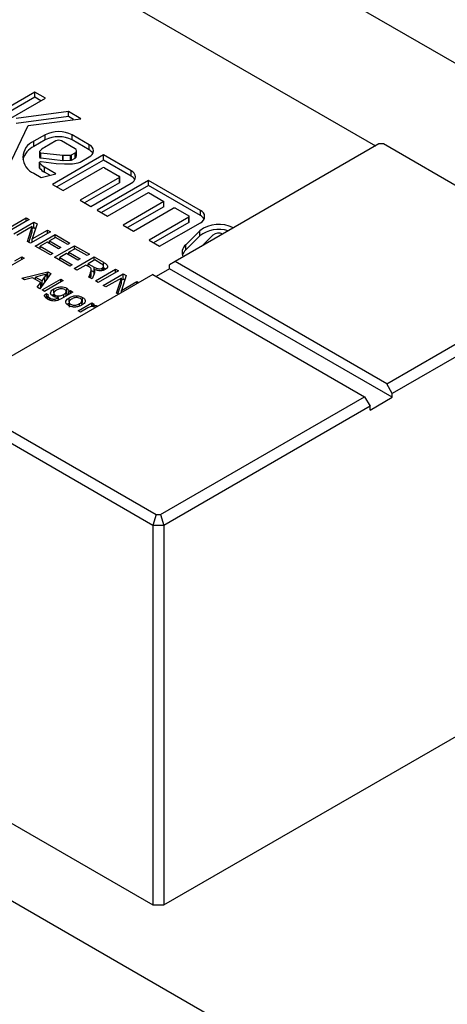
# Model space of a CAD drawing. Header units: inches. Extents: x 1880 to 2363, y -453 to -54.
# Tile 280 of 656: x 2070.3 to 2071.66, y -426.16 to -423.04. Entities that reach past the tile are written whole.
import ezdxf

# ---------------------------------------------------------------- set-up
doc = ezdxf.new("R2010")
doc.units = ezdxf.units.IN
doc.header["$LTSCALE"] = 0.5
doc.header["$MEASUREMENT"] = 0
for name, color, linetype in [('DIE-M-S', 8, 'Continuous'), ('DIE-M-S3', 8, 'Continuous'), ('DSS-M-S', 53, 'Continuous')]:
    doc.layers.add(name, color=color, linetype=linetype)

msp = doc.modelspace()

# ---------------------------------------------------------------- linework, layer by layer
at = {"layer": 'DIE-M-S', "linetype": 'Continuous', "lineweight": 25}
msp.add_line((2067.86449, -420.9733), (2072.63336, -423.72631), dxfattribs=at)
at = {"layer": 'DIE-M-S3', "linetype": 'Continuous', "lineweight": 25}
for p, q in [((2067.86449, -420.9733), (2072.63336, -423.72631)), ((2068.84737, -421.94897), (2071.42813, -423.43882))]:
    msp.add_line(p, q, dxfattribs=at)
at = {"layer": 'DSS-M-S', "linetype": 'Continuous', "lineweight": 25}
for p, q in [((2064.23349, -422.34697), (2073.07233, -427.44952)), ((2070.34683, -423.26821), (2070.1213, -423.3984)), ((2070.38047, -423.28763), (2070.34683, -423.26821)), ((2070.34683, -423.28454), (2070.34683, -423.26821)), ((2070.34683, -423.28454), (2070.13545, -423.40657)), ((2070.15494, -423.41782), (2070.38047, -423.28763)), ((2070.36632, -423.2958), (2070.34683, -423.28454)), ((2070.45334, -423.3297), (2070.28772, -423.35168)), ((2070.49302, -423.35261), (2070.45334, -423.3297)), ((2070.45334, -423.34603), (2070.45334, -423.3297)), ((2070.27253, -423.48571), (2070.32597, -423.37479)), ((2070.45334, -423.34603), (2070.28772, -423.36802)), ((2070.32597, -423.37479), (2070.49302, -423.35261)), ((2070.47002, -423.35566), (2070.45334, -423.34603)), ((2070.37961, -423.40391), (2070.34429, -423.4243)), ((2070.37961, -423.42024), (2070.37961, -423.40391)), ((2070.51932, -423.43512), (2070.46526, -423.40391)), ((2070.46526, -423.42024), (2070.46526, -423.40391)), ((2070.37961, -423.42024), (2070.34429, -423.44063)), ((2070.34429, -423.44063), (2070.34429, -423.4243)), ((2070.41325, -423.42333), (2070.37793, -423.44372)), ((2070.4746, -423.44814), (2070.43162, -423.42333)), ((2070.51932, -423.45145), (2070.46526, -423.42024)), ((2070.51932, -423.45145), (2070.51932, -423.43512)), ((2071.43866, -423.43274), (2070.79191, -423.8061)), ((2071.45331, -423.43274), (2071.43866, -423.43274)), ((2072.11041, -423.81208), (2071.45331, -423.43274)), ((2070.36187, -423.45747), (2070.36178, -423.45811)), ((2070.36178, -423.45804), (2070.36178, -423.47437)), ((2070.36178, -423.45811), (2070.36193, -423.45875)), ((2070.36221, -423.45686), (2070.36187, -423.45747)), ((2070.36193, -423.45875), (2070.36233, -423.45935)), ((2070.36233, -423.45935), (2070.36295, -423.45989)), ((2070.36295, -423.45989), (2070.36376, -423.46033)), ((2070.36376, -423.46033), (2070.36472, -423.46066)), ((2070.36472, -423.46066), (2070.36578, -423.46085)), ((2070.36578, -423.46085), (2070.43572, -423.4688)), ((2070.36578, -423.47718), (2070.36578, -423.46085)), ((2070.56493, -423.46765), (2070.40309, -423.56108)), ((2070.43572, -423.48513), (2070.43572, -423.4688)), ((2070.43686, -423.46885), (2070.46014, -423.46838)), ((2070.43686, -423.48518), (2070.43686, -423.46885)), ((2070.46014, -423.48471), (2070.46014, -423.46838)), ((2070.46348, -423.46754), (2070.4746, -423.46112)), ((2070.46348, -423.48387), (2070.46348, -423.46754)), ((2070.4746, -423.47745), (2070.4746, -423.46112)), ((2070.47926, -423.47096), (2070.47926, -423.45463)), ((2070.65258, -423.51825), (2070.56493, -423.46765)), ((2070.56493, -423.48398), (2070.56493, -423.46765)), ((2070.36162, -423.49182), (2070.36162, -423.50815)), ((2070.36164, -423.49156), (2070.36191, -423.49085)), ((2070.36169, -423.49229), (2070.36164, -423.49156)), ((2070.36205, -423.49298), (2070.36169, -423.49229)), ((2070.36191, -423.49085), (2070.36248, -423.49021)), ((2070.36205, -423.50931), (2070.36205, -423.49298)), ((2070.36248, -423.49021), (2070.36332, -423.48966)), ((2070.36332, -423.48966), (2070.36436, -423.48926)), ((2070.36436, -423.48926), (2070.36555, -423.48902)), ((2070.36555, -423.48902), (2070.3668, -423.48895)), ((2070.36578, -423.47718), (2070.43572, -423.48513)), ((2070.3668, -423.48895), (2070.41456, -423.49438)), ((2070.41456, -423.49438), (2070.44122, -423.49624)), ((2070.56493, -423.48398), (2070.41724, -423.56924)), ((2070.43686, -423.48518), (2070.46014, -423.48471)), ((2070.44122, -423.49624), (2070.46612, -423.49573)), ((2070.46348, -423.48387), (2070.4746, -423.47745)), ((2070.46612, -423.49573), (2070.48414, -423.4928)), ((2070.49106, -423.49046), (2070.51932, -423.47414)), ((2070.65258, -423.53458), (2070.56493, -423.48398)), ((2070.34429, -423.52576), (2070.36737, -423.53908)), ((2070.36169, -423.50862), (2070.36162, -423.50815)), ((2070.36205, -423.50931), (2070.36169, -423.50862)), ((2070.36737, -423.53908), (2070.41404, -423.52718)), ((2070.41404, -423.52718), (2070.37793, -423.50634)), ((2070.37793, -423.52267), (2070.37793, -423.50634)), ((2070.39442, -423.53219), (2070.37793, -423.52267)), ((2070.43673, -423.58049), (2070.56142, -423.50851)), ((2070.56844, -423.50851), (2070.61543, -423.53564)), ((2070.65258, -423.53458), (2070.65258, -423.51825)), ((2070.40309, -423.56108), (2070.43673, -423.58049)), ((2070.61543, -423.53969), (2070.49074, -423.61168)), ((2070.61543, -423.55602), (2070.50489, -423.61984)), ((2070.52438, -423.6311), (2070.65258, -423.55709)), ((2070.7074, -423.54852), (2070.54437, -423.64263)), ((2070.61543, -423.55602), (2070.61543, -423.53969)), ((2070.61689, -423.554), (2070.61689, -423.53767)), ((2070.8724, -423.64377), (2070.7074, -423.54852)), ((2070.7074, -423.56485), (2070.7074, -423.54852)), ((2070.7074, -423.56485), (2070.55851, -423.6508)), ((2070.57801, -423.66205), (2070.7074, -423.58735)), ((2070.8724, -423.6601), (2070.7074, -423.56485)), ((2070.7074, -423.58735), (2070.75626, -423.61556)), ((2070.49074, -423.61168), (2070.52438, -423.6311)), ((2070.75626, -423.61556), (2070.62687, -423.69026)), ((2070.75626, -423.63189), (2070.75626, -423.61556)), ((2070.54437, -423.64263), (2070.57801, -423.66205)), ((2070.75626, -423.63189), (2070.64101, -423.69842)), ((2070.6605, -423.70968), (2070.78639, -423.63701)), ((2070.79341, -423.63701), (2070.83525, -423.66116)), ((2070.8724, -423.6601), (2070.8724, -423.64377)), ((2070.25623, -423.70389), (2070.31987, -423.66715)), ((2070.32884, -423.67233), (2070.2652, -423.70907)), ((2070.2807, -423.71802), (2070.34434, -423.68128)), ((2070.31987, -423.66715), (2070.32884, -423.67233)), ((2070.31987, -423.67751), (2070.31987, -423.66715)), ((2070.35389, -423.68679), (2070.33893, -423.73434)), ((2070.34434, -423.68128), (2070.35389, -423.68679)), ((2070.34434, -423.69761), (2070.34434, -423.68128)), ((2070.83525, -423.66521), (2070.70937, -423.73788)), ((2070.83525, -423.68154), (2070.72351, -423.74605)), ((2070.743, -423.7573), (2070.8724, -423.68261)), ((2070.83525, -423.68154), (2070.83525, -423.66521)), ((2070.8367, -423.67952), (2070.8367, -423.66319)), ((2070.33835, -423.6951), (2070.28968, -423.7232)), ((2070.32337, -423.74265), (2070.33835, -423.6951)), ((2070.32773, -423.74516), (2070.33835, -423.71143)), ((2070.39656, -423.71143), (2070.33292, -423.74816)), ((2070.33835, -423.71143), (2070.33835, -423.6951)), ((2070.33835, -423.70107), (2070.34434, -423.69761)), ((2070.33893, -423.73434), (2070.38759, -423.70624)), ((2070.34434, -423.69761), (2070.34954, -423.70061)), ((2070.38759, -423.70624), (2070.39656, -423.71143)), ((2070.38759, -423.71661), (2070.38759, -423.70624)), ((2070.62687, -423.69026), (2070.6605, -423.70968)), ((2070.87013, -423.70827), (2070.82563, -423.75277)), ((2070.87013, -423.7246), (2070.87013, -423.70827)), ((2070.33292, -423.74816), (2070.32337, -423.74265)), ((2070.33893, -423.7447), (2070.33893, -423.73434)), ((2070.34761, -423.75664), (2070.41125, -423.7199)), ((2070.38595, -423.74487), (2070.36393, -423.75758)), ((2070.42185, -423.76559), (2070.38595, -423.74487)), ((2070.39112, -423.74785), (2070.3933, -423.7466)), ((2070.41288, -423.72932), (2070.3933, -423.74063)), ((2070.3933, -423.74063), (2070.4292, -423.76135)), ((2070.3933, -423.74911), (2070.3933, -423.74063)), ((2070.41125, -423.7199), (2070.45857, -423.74722)), ((2070.41125, -423.73027), (2070.41125, -423.7199)), ((2070.45123, -423.75146), (2070.41288, -423.72932)), ((2070.45857, -423.74722), (2070.45123, -423.75146)), ((2070.70937, -423.73788), (2070.743, -423.7573)), ((2070.87013, -423.7246), (2070.82563, -423.7691)), ((2070.91133, -423.722), (2070.87545, -423.75788)), ((2070.39656, -423.7849), (2070.34761, -423.75664)), ((2070.36175, -423.76481), (2070.36393, -423.76355)), ((2070.36393, -423.75758), (2070.4039, -423.78066)), ((2070.36393, -423.76606), (2070.36393, -423.75758)), ((2070.4039, -423.78066), (2070.39656, -423.7849)), ((2070.40962, -423.79244), (2070.47325, -423.7557)), ((2070.4292, -423.76135), (2070.42185, -423.76559)), ((2070.44796, -423.78066), (2070.42593, -423.79338)), ((2070.48386, -423.80139), (2070.44796, -423.78066)), ((2070.47489, -423.76512), (2070.45531, -423.77642)), ((2070.45531, -423.77642), (2070.4912, -423.79715)), ((2070.45531, -423.7849), (2070.45531, -423.77642)), ((2070.47325, -423.7557), (2070.52058, -423.78302)), ((2070.47325, -423.76606), (2070.47325, -423.7557)), ((2070.51323, -423.78726), (2070.47489, -423.76512)), ((2070.82563, -423.7691), (2070.82563, -423.75277)), ((2070.31286, -423.79504), (2070.25394, -423.82905)), ((2070.28354, -423.80324), (2070.30531, -423.79067)), ((2070.30531, -423.79067), (2070.31286, -423.79504)), ((2070.30531, -423.7994), (2070.30531, -423.79067)), ((2070.45857, -423.8207), (2070.40962, -423.79244)), ((2070.42376, -423.8006), (2070.42593, -423.79935)), ((2070.42593, -423.79338), (2070.46591, -423.81646)), ((2070.42593, -423.80186), (2070.42593, -423.79338)), ((2070.45313, -423.78365), (2070.45531, -423.78239)), ((2070.47162, -423.82823), (2070.53526, -423.7915)), ((2070.4912, -423.79715), (2070.48386, -423.80139)), ((2070.52058, -423.78302), (2070.51323, -423.78726)), ((2070.53689, -423.80092), (2070.5165, -423.81269)), ((2070.5165, -423.81269), (2070.53493, -423.82333)), ((2070.5165, -423.82117), (2070.5165, -423.81269)), ((2070.53526, -423.7915), (2070.56441, -423.80832)), ((2070.53526, -423.80186), (2070.53526, -423.7915)), ((2070.55741, -423.81276), (2070.53689, -423.80092)), ((2070.56441, -423.81896), (2070.56441, -423.80832)), ((2070.79191, -423.8061), (2070.77423, -423.81631)), ((2071.46366, -424.1939), (2070.79191, -423.8061)), ((2070.30552, -423.85883), (2070.38869, -423.83881)), ((2070.39795, -423.84415), (2070.36327, -423.89217)), ((2070.38869, -423.83881), (2070.39795, -423.84415)), ((2070.38869, -423.85514), (2070.38869, -423.83881)), ((2070.46591, -423.81646), (2070.45857, -423.8207)), ((2070.4806, -423.83342), (2070.47162, -423.82823)), ((2070.50915, -423.81693), (2070.4806, -423.83342)), ((2070.5191, -423.82267), (2070.50915, -423.81693)), ((2070.51432, -423.81991), (2070.5165, -423.81866)), ((2070.51836, -423.85521), (2070.52322, -423.8425)), ((2070.52322, -423.85802), (2070.52322, -423.8425)), ((2070.52622, -423.8474), (2070.52622, -423.83107)), ((2070.52622, -423.83464), (2070.53493, -423.83966)), ((2070.53493, -423.83966), (2070.53493, -423.82333)), ((2070.53496, -423.84549), (2070.53496, -423.83088)), ((2070.53934, -423.86733), (2070.60298, -423.83059)), ((2070.61196, -423.83577), (2070.54832, -423.87251)), ((2070.56115, -423.83486), (2070.56115, -423.82648)), ((2070.56441, -423.82465), (2070.57225, -423.82988)), ((2070.56508, -423.83344), (2070.56508, -423.82115)), ((2070.60298, -423.83059), (2070.61196, -423.83577)), ((2070.60298, -423.84095), (2070.60298, -423.83059)), ((2070.77423, -423.82856), (2070.73181, -423.85305)), ((2070.77423, -423.82856), (2070.77423, -423.81631)), ((2071.48134, -424.23676), (2070.77423, -423.82856)), ((2071.46366, -424.1939), (2072.11041, -423.82054)), ((2070.7212, -423.84692), (2070.07445, -424.22029)), ((2070.31437, -423.86394), (2070.30552, -423.85883)), ((2070.33948, -423.8575), (2070.31437, -423.86394)), ((2070.36558, -423.87257), (2070.33948, -423.8575)), ((2070.37169, -423.84922), (2070.34888, -423.85508)), ((2070.34888, -423.86293), (2070.34888, -423.85508)), ((2070.34888, -423.85508), (2070.36978, -423.86714)), ((2070.35441, -423.88706), (2070.36558, -423.87257)), ((2070.36558, -423.8889), (2070.36558, -423.87257)), ((2070.36978, -423.86714), (2070.3792, -423.85488)), ((2070.36978, -423.88315), (2070.36978, -423.86714)), ((2070.37028, -423.89621), (2070.4292, -423.8622)), ((2070.43676, -423.86656), (2070.37783, -423.90058)), ((2070.3792, -423.8701), (2070.3792, -423.85488)), ((2070.38652, -423.85997), (2070.38652, -423.84541)), ((2070.38652, -423.85566), (2070.38869, -423.85514)), ((2070.38869, -423.85514), (2070.38962, -423.85568)), ((2070.4292, -423.8622), (2070.43676, -423.86656)), ((2070.4292, -423.87092), (2070.4292, -423.8622)), ((2070.52888, -423.86129), (2070.51836, -423.85521)), ((2070.53526, -423.84469), (2070.52888, -423.86129)), ((2070.54832, -423.87251), (2070.53934, -423.86733)), ((2070.56382, -423.88146), (2070.62746, -423.84472)), ((2070.62147, -423.85854), (2070.57279, -423.88664)), ((2070.60649, -423.90609), (2070.62147, -423.85854)), ((2070.61084, -423.9086), (2070.62147, -423.87487)), ((2070.62147, -423.87487), (2070.62147, -423.85854)), ((2070.62147, -423.86451), (2070.62746, -423.86105)), ((2070.63701, -423.85023), (2070.62204, -423.89777)), ((2070.62204, -423.89777), (2070.6707, -423.86968)), ((2070.62746, -423.84472), (2070.63701, -423.85023)), ((2070.62746, -423.86105), (2070.62746, -423.84472)), ((2070.62746, -423.86105), (2070.63266, -423.86405)), ((2070.6707, -423.86968), (2070.67624, -423.87288)), ((2070.6707, -423.87608), (2070.6707, -423.86968)), ((2070.7212, -423.84692), (2071.39295, -424.23472)), ((2072.13541, -423.84693), (2071.48134, -424.22452)), ((2070.36327, -423.89217), (2070.35441, -423.88706)), ((2070.36312, -423.89209), (2070.36558, -423.8889)), ((2070.36558, -423.88105), (2070.36961, -423.88338)), ((2070.37783, -423.90058), (2070.37028, -423.89621)), ((2070.4072, -423.90593), (2070.4072, -423.91711)), ((2070.40752, -423.90557), (2070.40752, -423.89271)), ((2070.46745, -423.90259), (2070.43075, -423.92378)), ((2070.44659, -423.91464), (2070.44659, -423.9014)), ((2070.44818, -423.90693), (2070.44818, -423.8906)), ((2070.44818, -423.90693), (2070.45258, -423.91117)), ((2070.45461, -423.90128), (2070.45989, -423.89823)), ((2070.45461, -423.91001), (2070.45461, -423.90128)), ((2070.45989, -423.89823), (2070.46745, -423.90259)), ((2070.45989, -423.90695), (2070.45989, -423.89823)), ((2070.57279, -423.88664), (2070.56382, -423.88146)), ((2070.6126, -423.90962), (2070.60649, -423.90609)), ((2070.62204, -423.90417), (2070.62204, -423.89777)), ((2070.38359, -423.90739), (2070.39039, -423.91219)), ((2070.38359, -423.92372), (2070.38359, -423.90739)), ((2070.38851, -423.91514), (2070.38851, -423.92524)), ((2070.38869, -423.92525), (2070.38869, -423.91611)), ((2070.39455, -423.92851), (2070.39455, -423.92156)), ((2070.40238, -423.91284), (2070.40752, -423.90904)), ((2070.4119, -423.91894), (2070.4119, -423.91239)), ((2070.42212, -423.92803), (2070.42212, -423.92004)), ((2070.43878, -423.91914), (2070.43878, -423.91042)), ((2070.4497, -423.9417), (2070.45602, -423.93719)), ((2070.45547, -423.93443), (2070.45547, -423.95076)), ((2070.45602, -423.93418), (2070.45602, -423.92086)), ((2070.48017, -423.92087), (2070.48017, -423.91453)), ((2070.48435, -423.96207), (2070.52741, -423.93721)), ((2070.49656, -423.94154), (2070.49656, -423.93039)), ((2070.49656, -423.9351), (2070.49835, -423.93589)), ((2070.49835, -423.93589), (2070.49835, -423.91956)), ((2070.52741, -423.93721), (2070.53497, -423.94157)), ((2070.52741, -423.9489), (2070.52741, -423.93721)), ((2070.49191, -423.96643), (2070.48435, -423.96207)), ((2070.48875, -423.94721), (2070.48875, -423.93946)), ((2070.51499, -423.9531), (2070.49191, -423.96643)), ((2070.53497, -423.94157), (2070.52896, -423.94504)), ((2070.52896, -423.94885), (2070.52896, -423.94504)), ((2071.48134, -424.22452), (2071.46366, -424.1939)), ((2070.07445, -424.22874), (2070.73155, -424.60808)), ((2070.7462, -424.60808), (2071.39295, -424.23472)), ((2071.39295, -424.23472), (2071.41063, -424.26534)), ((2071.41063, -424.27758), (2071.48134, -424.23676)), ((2071.48134, -424.23676), (2071.48134, -424.22452)), ((2070.7212, -424.64292), (2070.04945, -424.25513)), ((2071.41063, -424.26534), (2070.75655, -424.64292)), ((2071.41063, -424.27758), (2071.41063, -424.26534)), ((2070.73155, -424.60808), (2070.7212, -424.64292)), ((2070.73155, -424.60808), (2070.7462, -424.60808)), ((2070.7462, -424.60808), (2070.75655, -424.64292)), ((2070.75655, -424.64292), (2070.7212, -424.64292)), ((2070.7212, -424.64292), (2070.7212, -425.84732)), ((2070.75655, -424.64292), (2070.75655, -425.84732)), ((2070.75655, -425.84732), (2072.12745, -425.05592)), ((2070.04945, -425.45953), (2070.7212, -425.84732)), ((2070.7212, -425.84732), (2070.75655, -425.84732))]:
    msp.add_line(p, q, dxfattribs=at)
for centre, radius, start, end in [((2070.42243, -423.48656), 0.09309, 62.60967, 117.39033), ((2070.36354, -423.47503), 0.05426, 110.78342, 249.21658), ((2070.42243, -423.50289), 0.09309, 62.60967, 117.39033), ((2070.42243, -423.44106), 0.01997, 62.60967, 117.39033), ((2070.51191, -423.45463), 0.02087, 290.78342, 69.21658), ((2070.37242, -423.50031), 0.06598, 115.2353, 164.96028), ((2070.40402, -423.49087), 0.05389, 118.95615, 140.86488), ((2070.43668, -423.46033), 0.00853, 263.54513, 271.18589), ((2070.46014, -423.46129), 0.00708, 270.04787, 298.15021), ((2070.47214, -423.45463), 0.00694, 290.78342, 69.21658), ((2070.50571, -423.47754), 0.02943, 30.07525, 62.45757), ((2070.36554, -423.47327), 0.00392, 196.30445, 273.55402), ((2070.40387, -423.45938), 0.05365, 218.78061, 241.07783), ((2070.43668, -423.47666), 0.00853, 263.54513, 271.18589), ((2070.46014, -423.47762), 0.00708, 270.04787, 298.15021), ((2070.47131, -423.47017), 0.00799, 294.37466, 354.3052), ((2070.48111, -423.47246), 0.02056, 278.46324, 298.93203), ((2070.40387, -423.47571), 0.05365, 218.78061, 241.07783), ((2070.56493, -423.51529), 0.00763, 62.60967, 117.39033), ((2070.64521, -423.53767), 0.02077, 290.78342, 69.21658), ((2070.61466, -423.53767), 0.00217, 290.78342, 69.21658), ((2070.6144, -423.55375), 0.0025, 294.37466, 354.3052), ((2070.63902, -423.56057), 0.02931, 30.17936, 62.44898), ((2070.7899, -423.64378), 0.00763, 62.60967, 117.39033), ((2070.86503, -423.66319), 0.02077, 290.78342, 69.21658), ((2070.83448, -423.66319), 0.00217, 290.78342, 69.21658), ((2070.83422, -423.67927), 0.0025, 294.37466, 354.3052), ((2070.93056, -423.78763), 0.09975, 62.31034, 127.28784), ((2070.85884, -423.68609), 0.02931, 30.17936, 62.44898), ((2070.92972, -423.80023), 0.09629, 71.50869, 128.2334), ((2070.92995, -423.74652), 0.03079, 64.4396, 127.20799), ((2070.84676, -423.77747), 0.03251, 130.546, 205.36882), ((2070.85186, -423.79698), 0.03828, 133.24363, 163.10018)]:
    msp.add_arc(centre, radius, start, end, dxfattribs=at)
for points, knots in [([(2070.56115, -423.82648), (2070.56224, -423.82572), (2070.56442, -423.8242), (2070.5654, -423.82123), (2070.56408, -423.81697), (2070.56016, -423.81449), (2070.55741, -423.81276)], [0, 0, 0, 0, 0.186862, 0.3735352, 0.5603757, 1, 1, 1, 1]), ([(2070.56441, -423.80832), (2070.56743, -423.81011), (2070.57344, -423.81367), (2070.57872, -423.82027), (2070.5767, -423.82691), (2070.57245, -423.83), (2070.57032, -423.83155)], [0, 0, 0, 0, 0.2816695, 0.559896, 0.7797891, 1, 1, 1, 1]), ([(2070.52359, -423.8256), (2070.5228, -423.82503), (2070.5214, -423.824), (2070.5198, -423.82308), (2070.5191, -423.82267)], [0, 0, 0, 0, 0.5598794, 1, 1, 1, 1]), ([(2070.52322, -423.8425), (2070.52438, -423.83936), (2070.526, -423.83497), (2070.52647, -423.82908), (2070.52455, -423.82676), (2070.52359, -423.8256)], [0, 0, 0, 0, 0.5607799, 0.78056, 1, 1, 1, 1]), ([(2070.53493, -423.82333), (2070.53867, -423.82543), (2070.54335, -423.82804), (2070.55084, -423.82893), (2070.55597, -423.82865), (2070.55908, -423.82734), (2070.56115, -423.82648)], [0, 0, 0, 0, 0.4998554, 0.6255331, 0.7511738, 1, 1, 1, 1]), ([(2070.53496, -423.83088), (2070.53545, -423.83177), (2070.53634, -423.83334), (2070.53664, -423.83498), (2070.53678, -423.8357)], [0, 0, 0, 0, 0.5601176, 1, 1, 1, 1]), ([(2070.57032, -423.83155), (2070.56741, -423.83286), (2070.5616, -423.83549), (2070.54774, -423.8358), (2070.53981, -423.83275), (2070.53496, -423.83088)], [0, 0, 0, 0, 0.2799114, 0.5597235, 1, 1, 1, 1]), ([(2070.53678, -423.8357), (2070.53674, -423.8374), (2070.53667, -423.84042), (2070.53569, -423.84338), (2070.53526, -423.84469)], [0, 0, 0, 0, 0.5599024, 1, 1, 1, 1]), ([(2070.38652, -423.84541), (2070.38387, -423.84627), (2070.37913, -423.84782), (2070.37397, -423.84879), (2070.37169, -423.84922)], [0, 0, 0, 0, 0.5598913, 1, 1, 1, 1]), ([(2070.3792, -423.85488), (2070.38057, -423.85311), (2070.38302, -423.84996), (2070.38545, -423.8468), (2070.38652, -423.84541)], [0, 0, 0, 0, 0.5599999, 1, 1, 1, 1]), ([(2070.52322, -423.85884), (2070.5246, -423.85567), (2070.52626, -423.85189), (2070.52604, -423.84803), (2070.526, -423.8474)], [0, 0, 0, 0, 0.8381068, 1, 1, 1, 1]), ([(2070.40473, -423.91611), (2070.402, -423.91416), (2070.39653, -423.91026), (2070.39687, -423.90301), (2070.40087, -423.89709), (2070.4053, -423.89417), (2070.40752, -423.89271)], [0, 0, 0, 0, 0.2793934, 0.5582325, 0.7789858, 1, 1, 1, 1]), ([(2070.41559, -423.89677), (2070.41363, -423.89799), (2070.40972, -423.90043), (2070.40665, -423.90487), (2070.40761, -423.9093), (2070.41047, -423.91136), (2070.4119, -423.91239)], [0, 0, 0, 0, 0.28120851, 0.56036435, 0.78015707, 1, 1, 1, 1]), ([(2070.40752, -423.89271), (2070.41079, -423.89109), (2070.4173, -423.88788), (2070.42907, -423.8858), (2070.44034, -423.88685), (2070.44557, -423.88935), (2070.44818, -423.8906)], [0, 0, 0, 0, 0.2807577, 0.560308, 0.7799794, 1, 1, 1, 1]), ([(2070.442, -423.89488), (2070.43971, -423.89392), (2070.43514, -423.89201), (2070.42448, -423.89234), (2070.41896, -423.89509), (2070.41559, -423.89677)], [0, 0, 0, 0, 0.2794622, 0.5596017, 1, 1, 1, 1]), ([(2070.43878, -423.91042), (2070.4407, -423.9092), (2070.44455, -423.90677), (2070.44707, -423.9023), (2070.4462, -423.89795), (2070.4434, -423.8959), (2070.442, -423.89488)], [0, 0, 0, 0, 0.2810007, 0.5601617, 0.7802439, 1, 1, 1, 1]), ([(2070.44818, -423.8906), (2070.45057, -423.89237), (2070.45484, -423.89555), (2070.45468, -423.89953), (2070.45461, -423.90128)], [0, 0, 0, 0, 0.5587077, 1, 1, 1, 1]), ([(2070.38762, -423.92541), (2070.38561, -423.92414), (2070.38159, -423.9216), (2070.37845, -423.91759), (2070.37763, -423.91417), (2070.37864, -423.9107), (2070.38161, -423.90871), (2070.38359, -423.90739)], [0, 0, 0, 0, 0.2507056, 0.5007655, 0.6260305, 0.7511498, 1, 1, 1, 1]), ([(2070.43075, -423.92378), (2070.42744, -423.92571), (2070.42087, -423.92953), (2070.40768, -423.932), (2070.39587, -423.92965), (2070.39037, -423.92683), (2070.38762, -423.92541)], [0, 0, 0, 0, 0.2819379, 0.5585958, 0.7788129, 1, 1, 1, 1]), ([(2070.39039, -423.91219), (2070.38967, -423.91287), (2070.38837, -423.91408), (2070.38859, -423.91549), (2070.38869, -423.91611)], [0, 0, 0, 0, 0.5601507, 1, 1, 1, 1]), ([(2070.38869, -423.91611), (2070.38944, -423.91725), (2070.39078, -423.9193), (2070.39339, -423.92087), (2070.39455, -423.92156)], [0, 0, 0, 0, 0.5589126, 1, 1, 1, 1]), ([(2070.39455, -423.92156), (2070.39598, -423.92234), (2070.39884, -423.92388), (2070.40382, -423.92531), (2070.40899, -423.92552), (2070.41186, -423.92485), (2070.41329, -423.92451)], [0, 0, 0, 0, 0.2806566, 0.5601959, 0.7801022, 1, 1, 1, 1]), ([(2070.42212, -423.92004), (2070.41845, -423.91989), (2070.41189, -423.91963), (2070.40692, -423.91718), (2070.40473, -423.91611)], [0, 0, 0, 0, 0.55899341, 1, 1, 1, 1]), ([(2070.4119, -423.91239), (2070.41337, -423.9131), (2070.41632, -423.91451), (2070.42203, -423.91529), (2070.43044, -423.91472), (2070.43534, -423.9122), (2070.43878, -423.91042)], [0, 0, 0, 0, 0.1870576, 0.3739641, 0.5609209, 1, 1, 1, 1]), ([(2070.41329, -423.92451), (2070.41504, -423.92374), (2070.41816, -423.92237), (2070.42091, -423.92075), (2070.42212, -423.92004)], [0, 0, 0, 0, 0.5594782, 1, 1, 1, 1]), ([(2070.45378, -423.94529), (2070.45092, -423.94326), (2070.4452, -423.93921), (2070.44433, -423.93159), (2070.44892, -423.92538), (2070.45365, -423.92237), (2070.45602, -423.92086)], [0, 0, 0, 0, 0.2797063, 0.5584938, 0.7789139, 1, 1, 1, 1]), ([(2070.4636, -423.9252), (2070.46159, -423.92647), (2070.45758, -423.92901), (2070.45488, -423.93369), (2070.45612, -423.93821), (2070.45909, -423.94031), (2070.46058, -423.94137)], [0, 0, 0, 0, 0.2810696, 0.5601516, 0.7800207, 1, 1, 1, 1]), ([(2070.45602, -423.92086), (2070.45991, -423.91882), (2070.46685, -423.91518), (2070.47611, -423.91473), (2070.48017, -423.91453)], [0, 0, 0, 0, 0.560964, 1, 1, 1, 1]), ([(2070.49155, -423.92349), (2070.48917, -423.92243), (2070.48441, -423.92033), (2070.47304, -423.92047), (2070.46718, -423.92341), (2070.4636, -423.9252)], [0, 0, 0, 0, 0.2799782, 0.5598459, 1, 1, 1, 1]), ([(2070.48017, -423.91453), (2070.48401, -423.91496), (2070.49087, -423.91571), (2070.49606, -423.91838), (2070.49835, -423.91956)], [0, 0, 0, 0, 0.5590014, 1, 1, 1, 1]), ([(2070.48875, -423.93946), (2070.49073, -423.93821), (2070.49467, -423.9357), (2070.49712, -423.93105), (2070.49594, -423.9266), (2070.49301, -423.92452), (2070.49155, -423.92349)], [0, 0, 0, 0, 0.2810186, 0.5600844, 0.7800102, 1, 1, 1, 1]), ([(2070.49835, -423.91956), (2070.50114, -423.92155), (2070.50672, -423.92554), (2070.50765, -423.93296), (2070.50359, -423.93915), (2070.49897, -423.94213), (2070.49666, -423.94362)], [0, 0, 0, 0, 0.2796653, 0.5587533, 0.7790288, 1, 1, 1, 1]), ([(2070.49666, -423.94362), (2070.49331, -423.94543), (2070.48663, -423.94903), (2070.47378, -423.95093), (2070.4621, -423.94924), (2070.45655, -423.94661), (2070.45378, -423.94529)], [0, 0, 0, 0, 0.2810379, 0.5594768, 0.7796287, 1, 1, 1, 1]), ([(2070.46058, -423.94137), (2070.46211, -423.94212), (2070.46518, -423.94361), (2070.47115, -423.94444), (2070.47996, -423.94393), (2070.48513, -423.94131), (2070.48875, -423.93946)], [0, 0, 0, 0, 0.1871773, 0.3742015, 0.561245, 1, 1, 1, 1]), ([(2070.54036, -423.95166), (2070.53898, -423.95098), (2070.53621, -423.94962), (2070.53095, -423.94859), (2070.52282, -423.94884), (2070.51822, -423.95134), (2070.51499, -423.9531)], [0, 0, 0, 0, 0.1873734, 0.3745468, 0.5608945, 1, 1, 1, 1]), ([(2070.52896, -423.94504), (2070.53102, -423.94491), (2070.53515, -423.94466), (2070.54148, -423.94548), (2070.54477, -423.94703), (2070.54644, -423.94781)], [0, 0, 0, 0, 0.330628, 0.6609839, 1, 1, 1, 1])]:
    msp.add_open_spline(points, degree=3, knots=knots, dxfattribs=at)

doc.saveas('drawing.dxf')
